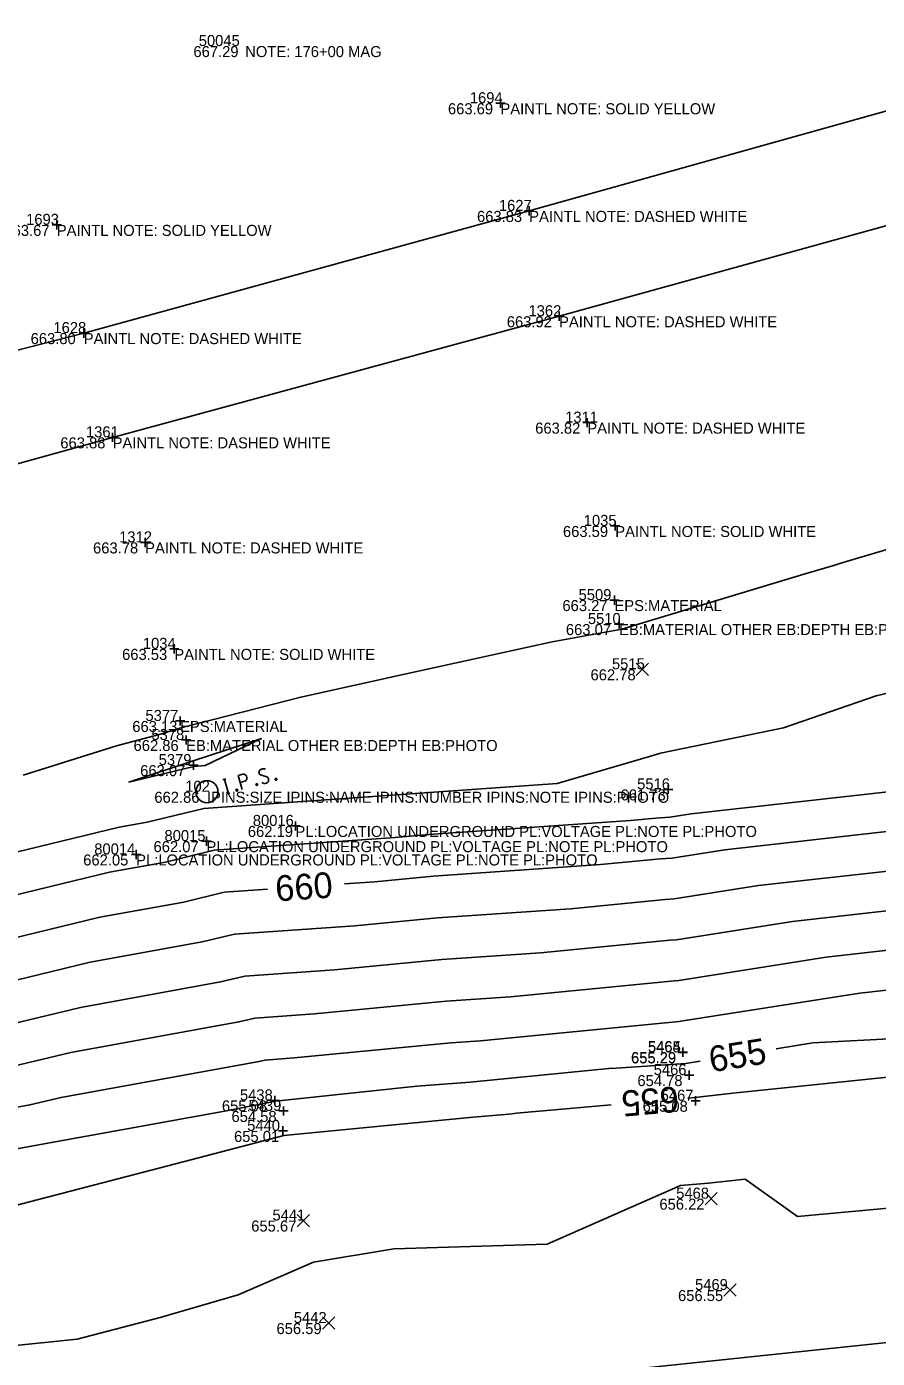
# Model space of a CAD drawing. Extents: x 2129350 to 2137777, y 657588 to 659885.
# Drawn here: x 2131248.9 to 2131341.5, y 658052.1 to 658197 of the extents above; entities that cross this region are included whole.
import ezdxf

# ---------------------------------------------------------------- set-up
doc = ezdxf.new("R2010")
doc.units = 0
for name, color, linetype in [('DT_X_Contour_Major', 7, 'Continuous'), ('DT_X_Contour_Minor', 7, 'Continuous'), ('DT_X_TIN_Hull', 7, 'Continuous'), ('PV_X_COP', 7, 'Continuous'), ('SV_P_Mon_Cells_Set', 7, 'Continuous'), ('SV_X_Random_Point', 7, 'Continuous'), ('SV_X_Shot_Marker', 7, 'Continuous'), ('SV_X_Text_Comment', 7, 'Continuous'), ('SV_X_Text_Elevation', 7, 'Continuous'), ('SV_X_Text_Name', 7, 'Continuous')]:
    doc.layers.add(name, color=color, linetype=linetype)

msp = doc.modelspace()

# ---------------------------------------------------------------- linework, layer by layer
at = {"layer": 'DT_X_Contour_Major'}
for points in [[(2131283.48, 658103.74), (2131286.79, 658103.97), (2131293.14, 658104.59), (2131311.33, 658105.83), (2131317.85, 658106.46), (2131319.11, 658106.55), (2131324.87, 658107.46), (2131343.41, 658109.53), (2131348.89, 658110.41), (2131368.36, 658112.55), (2131369, 658112.62), (2131374.24, 658112.68), (2131382.9, 658113.96)], [(2131177.44, 658082.19), (2131181.35, 658083.24), (2131189.77, 658084.67), (2131205.64, 658088.92), (2131214.08, 658090.36), (2131214.64, 658090.5), (2131216.96, 658090.93), (2131232.76, 658094.78), (2131241.48, 658096.37), (2131256.88, 658100.11), (2131266.02, 658101.76), (2131270.41, 658102.83), (2131275.1, 658103.16)], [(2131320.85, 658080.44), (2131321.59, 658080.51), (2131325.73, 658080.96), (2131346.43, 658083.11), (2131351.77, 658084.06), (2131364.73, 658085.44), (2131361.47, 658085.86), (2131370.64, 658086.29), (2131369.65, 658088.06), (2131365.68, 658087.51), (2131366.1, 658087.68), (2131363.96, 658089.72), (2131353.19, 658087.03), (2131344.12, 658086.95), (2131334.43, 658086.45), (2131330.45, 658085.8)], [(2131322.16, 658084.45), (2131320.63, 658084.2), (2131312.49, 658083.66), (2131312.59, 658083.71), (2131297.16, 658082.16), (2131291.36, 658081.75), (2131275.98, 658080.1), (2131275.43, 658079.98), (2131270.66, 658079.06), (2131251.61, 658075.61), (2131251.21, 658075.52), (2131227.36, 658071.17), (2131226.44, 658070.95), (2131223.48, 658070.4)], [(2131214.72, 658060.21), (2131217.4, 658060.97), (2131217.94, 658061.08), (2131220.42, 658061.81), (2131243.38, 658067.78), (2131244.41, 658067.99), (2131244.86, 658068.04), (2131268.59, 658074.2), (2131269.26, 658074.39), (2131276.9, 658076.38), (2131297.48, 658078.38), (2131301.36, 658078.7), (2131301.73, 658078.74), (2131302.21, 658078.8), (2131312.48, 658079.71)]]:
    msp.add_lwpolyline(points, dxfattribs=at)
at = {"layer": 'DT_X_Contour_Minor'}
for points in [[(2131239.54, 658100.54), (2131257.93, 658105.01), (2131264.03, 658106.11), (2131269.3, 658107.39), (2131288.98, 658108.77), (2131292.66, 658109.12), (2131314.59, 658110.62), (2131317.34, 658110.89), (2131318.86, 658110.98), (2131321.2, 658111.35), (2131343.57, 658113.86), (2131345.15, 658114.11), (2131368.56, 658116.69), (2131369.33, 658116.77), (2131369.87, 658116.78), (2131376.96, 658117.83), (2131388.55, 658121.44), (2131391.53, 658122.37), (2131393.41, 658123.09), (2131403.2, 658127.41), (2131414.72, 658131.62), (2131437.52, 658135.48), (2131470.02, 658140.04), (2131508.03, 658144.39)], [(2131356.08, 658144.15), (2131337.47, 658138.62), (2131336.83, 658138.42), (2131333.72, 658137.51), (2131313.64, 658131.44), (2131306.09, 658130.05), (2131290.18, 658126.57), (2131278.72, 658124.06), (2131265.82, 658120.76), (2131263.31, 658119.98), (2131258.69, 658118.74), (2131248.54, 658115.55)], [(2131366.38, 658130.13), (2131341.33, 658124.2), (2131331.23, 658120.73), (2131317.85, 658117.94), (2131316.67, 658117.59), (2131306.61, 658114.64), (2131292.19, 658113.66), (2131291.17, 658113.56), (2131268.2, 658111.95), (2131262.03, 658110.46), (2131258.98, 658109.91), (2131237.59, 658104.71)], [(2131486.11, 658105.49), (2131476, 658104.44), (2131465.88, 658103.38), (2131458.08, 658120.43), (2131414.85, 658113.97), (2131402.73, 658112.18), (2131394.39, 658110.92), (2131378.61, 658108.58), (2131368.67, 658108.47), (2131368.16, 658108.41), (2131352.63, 658106.71), (2131343.25, 658105.2), (2131328.54, 658103.56), (2131319.35, 658102.11), (2131318.36, 658102.04), (2131308.07, 658101.04), (2131293.61, 658100.06), (2131284.6, 658099.18), (2131271.52, 658098.27), (2131268.01, 658097.42), (2131255.82, 658095.21), (2131243.43, 658092.2)], [(2131267.09, 658116.51), (2131268.33, 658116.6), (2131274.44, 658119.57), (2131266.93, 658117.08), (2131260.04, 658114.81), (2131267.09, 658116.51)], [(2131494.97, 658088.12), (2131477.46, 658086.3), (2131459.97, 658084.47), (2131446.46, 658113.96), (2131416.1, 658109.43), (2131407.59, 658108.17), (2131394.44, 658106.18), (2131382.98, 658104.49), (2131368.34, 658104.32), (2131367.96, 658104.28), (2131356.37, 658103), (2131343.09, 658100.88), (2131332.21, 658099.66), (2131319.6, 658097.67), (2131318.87, 658097.62), (2131304.81, 658096.25), (2131294.09, 658095.52), (2131282.41, 658094.39), (2131272.63, 658093.7), (2131270.01, 658093.07), (2131254.77, 658090.31), (2131245.37, 658088.03)], [(2131415.17, 658061.51), (2131429.2, 658063), (2131454.01, 658065.65), (2131434.85, 658107.49), (2131417.36, 658104.88), (2131412.45, 658104.15), (2131394.5, 658101.45), (2131387.35, 658100.39), (2131368.02, 658100.17), (2131367.76, 658100.14), (2131360.12, 658099.3), (2131342.93, 658096.55), (2131335.88, 658095.76), (2131319.84, 658093.23), (2131319.38, 658093.2), (2131301.55, 658091.46), (2131294.56, 658090.99), (2131280.22, 658089.6), (2131273.74, 658089.14), (2131272, 658088.72), (2131253.72, 658085.41), (2131247.32, 658083.86)], [(2131342.76, 658092.22), (2131339.55, 658091.86), (2131320.09, 658088.79), (2131319.89, 658088.78), (2131298.29, 658086.67), (2131295.04, 658086.45), (2131278.02, 658084.8), (2131274.85, 658084.58), (2131273.99, 658084.37), (2131252.66, 658080.51), (2131249.26, 658079.69), (2131228.44, 658075.89)], [(2131239.21, 658052.66), (2131254.4, 658054.22), (2131263.43, 658056.57), (2131271.91, 658059.03), (2131280.12, 658062.6), (2131288.86, 658064.05), (2131305.55, 658064.54), (2131320.02, 658070.92), (2131323.1, 658071.2), (2131327.08, 658071.61), (2131332.75, 658067.56), (2131350.49, 658069.2)]]:
    msp.add_lwpolyline(points, dxfattribs=at)
at = {"layer": 'DT_X_TIN_Hull'}
msp.add_lwpolyline([(2130731.78, 657936.94), (2130795.64, 657946.55), (2130887.46, 657955.05), (2130936.35, 657966.73), (2131016.83, 657992.73), (2131041.15, 657998.5), (2131065.47, 658004.28), (2131089.79, 658010.05), (2131114.12, 658015.82), (2131138.44, 658021.6), (2131162.76, 658027.37), (2131187.08, 658033.14), (2131284.79, 658048.33), (2131309.37, 658050.37), (2131329.76, 658052.52), (2131354.62, 658055.14), (2131379.48, 658057.75), (2131404.34, 658060.37), (2131429.2, 658062.98), (2131454.06, 658065.6), (2131478.92, 658068.21), (2131503.79, 658070.83)], dxfattribs=at)
at = {"layer": 'PV_X_COP'}
for points in [[(2131496.4, 658230.41), (2131448.12, 658216.93), (2131400.03, 658203.66), (2131351.69, 658190.41), (2131303.58, 658176.94), (2131255.12, 658163.65), (2131207.02, 658151.3), (2131158.89, 658137.58), (2131110.73, 658123.99), (2131062.69, 658110.91), (2131014.52, 658097.43), (2130965.87, 658084.46), (2130917.87, 658070.89), (2130869.49, 658057.9), (2130821.45, 658044.54), (2130773.41, 658031.03), (2130725.14, 658018.16)], [(2130728.05, 658006.58), (2130776.44, 658019.66), (2130824.89, 658032.96), (2130872.98, 658046.17), (2130921.13, 658059.48), (2130969.16, 658072.87), (2131017.47, 658085.93), (2131065.38, 658099.66), (2131114.1, 658112.57), (2131161.99, 658125.25), (2131210.4, 658139.07), (2131258.26, 658152.31), (2131306.83, 658165.48), (2131354.96, 658178.81), (2131403.29, 658192.13), (2131451.49, 658205.21), (2131499.77, 658218.79)]]:
    msp.add_lwpolyline(points, dxfattribs=at)
at = {"layer": 'SV_P_Mon_Cells_Set'}
for points in [[(2131274.86, 658116.22), (2131274.84, 658116.24), (2131274.8, 658116.25), (2131274.69, 658116.26), (2131274.57, 658116.25), (2131274.48, 658116.23), (2131274.45, 658116.22), (2131274.32, 658116.15), (2131274.23, 658116.04), (2131274.18, 658115.92), (2131274.19, 658115.82), (2131274.21, 658115.75), (2131274.25, 658115.66), (2131274.36, 658115.6), (2131275.05, 658115.39), (2131275.11, 658115.36), (2131275.15, 658115.32), (2131275.19, 658115.25), (2131275.21, 658115.18), (2131275.22, 658115.1), (2131275.22, 658115.05), (2131275.22, 658114.98), (2131275.21, 658114.93), (2131275.2, 658114.89), (2131275.18, 658114.84), (2131275.15, 658114.81), (2131275.11, 658114.77), (2131275.09, 658114.75), (2131274.99, 658114.71), (2131274.85, 658114.67), (2131274.74, 658114.67), (2131274.58, 658114.72), (2131274.48, 658114.76)], [(2131270.25, 658115.07), (2131270.59, 658115.16)], [(2131270.85, 658113.57), (2131270.42, 658115.11)], [(2131272.36, 658113.99), (2131271.93, 658115.53), (2131272.44, 658115.67), (2131272.5, 658115.67), (2131272.58, 658115.67), (2131272.62, 658115.65), (2131272.66, 658115.64), (2131272.72, 658115.59), (2131272.77, 658115.53), (2131272.81, 658115.44), (2131272.85, 658115.3), (2131272.86, 658115.25), (2131272.86, 658115.17), (2131272.84, 658115.07), (2131272.8, 658115.02), (2131272.78, 658114.99), (2131272.73, 658114.95), (2131272.65, 658114.92), (2131272.14, 658114.77)], [(2131273.89, 658114.63), (2131273.94, 658114.64), (2131273.98, 658114.63), (2131274.02, 658114.59), (2131274.04, 658114.53), (2131274.02, 658114.47), (2131274, 658114.44), (2131273.94, 658114.42), (2131273.9, 658114.44), (2131273.86, 658114.48), (2131273.84, 658114.54), (2131273.86, 658114.6), (2131273.89, 658114.63)], [(2131275.99, 658115.21), (2131276.04, 658115.22), (2131276.08, 658115.21), (2131276.13, 658115.17), (2131276.14, 658115.11), (2131276.12, 658115.05), (2131276.1, 658115.02), (2131276.05, 658115), (2131276.01, 658115.02), (2131275.96, 658115.06), (2131275.95, 658115.12), (2131275.96, 658115.17), (2131275.99, 658115.21)], [(2131270.68, 658113.52), (2131271.02, 658113.62)], [(2131271.72, 658114.03), (2131271.77, 658114.05), (2131271.81, 658114.03), (2131271.85, 658113.99), (2131271.87, 658113.93), (2131271.85, 658113.87), (2131271.83, 658113.84), (2131271.77, 658113.82), (2131271.74, 658113.84), (2131271.69, 658113.88), (2131271.67, 658113.94), (2131271.69, 658114), (2131271.72, 658114.03)]]:
    msp.add_lwpolyline(points, dxfattribs=at)
msp.add_circle((2131268.52, 658113.76), 1.2, dxfattribs=at)
at = {"layer": 'SV_X_Random_Point'}
for p, q in [((2131315.21, 658126.41), (2131316.55, 658127.74)), ((2131315.21, 658127.74), (2131316.55, 658126.41)), ((2131322.71, 658068.83), (2131324.04, 658070.17)), ((2131322.71, 658070.17), (2131324.04, 658068.83)), ((2131278.33, 658066.45), (2131279.67, 658067.79)), ((2131278.33, 658067.79), (2131279.67, 658066.45)), ((2131324.76, 658058.89), (2131326.09, 658060.23)), ((2131324.76, 658060.23), (2131326.09, 658058.89)), ((2131281.09, 658055.3), (2131282.42, 658056.63)), ((2131281.09, 658056.63), (2131282.42, 658055.3))]:
    msp.add_line(p, q, dxfattribs=at)
at = {"layer": 'SV_X_Shot_Marker'}
for p, q in [((2131299.95, 658188.65), (2131300.95, 658188.65)), ((2131300.45, 658189.15), (2131300.45, 658188.15)), ((2131300.45, 658188.65), (2131300.45, 658188.65)), ((2131303.08, 658176.94), (2131304.08, 658176.94)), ((2131303.58, 658177.44), (2131303.58, 658176.44)), ((2131303.58, 658176.94), (2131303.58, 658176.94)), ((2131251.69, 658175.42), (2131252.69, 658175.42)), ((2131252.19, 658175.92), (2131252.19, 658174.92)), ((2131252.19, 658175.42), (2131252.19, 658175.42)), ((2131306.33, 658165.48), (2131307.33, 658165.48)), ((2131306.83, 658165.98), (2131306.83, 658164.98)), ((2131306.83, 658165.48), (2131306.83, 658165.48)), ((2131255.12, 658164.15), (2131255.12, 658163.15)), ((2131254.62, 658163.65), (2131255.62, 658163.65)), ((2131255.12, 658163.65), (2131255.12, 658163.65)), ((2131309.4, 658153.91), (2131310.4, 658153.91)), ((2131309.9, 658154.41), (2131309.9, 658153.41)), ((2131309.9, 658153.91), (2131309.9, 658153.91)), ((2131257.76, 658152.31), (2131258.76, 658152.31)), ((2131258.26, 658152.81), (2131258.26, 658151.81)), ((2131258.26, 658152.31), (2131258.26, 658152.31)), ((2131312.44, 658142.67), (2131313.44, 658142.67)), ((2131312.94, 658143.17), (2131312.94, 658142.17)), ((2131312.94, 658142.67), (2131312.94, 658142.67)), ((2131261.3, 658140.88), (2131262.3, 658140.88)), ((2131261.8, 658141.38), (2131261.8, 658140.38)), ((2131261.8, 658140.88), (2131261.8, 658140.88)), ((2131312.85, 658135.1), (2131312.85, 658134.1)), ((2131312.35, 658134.6), (2131313.35, 658134.6)), ((2131312.85, 658134.6), (2131312.85, 658134.6)), ((2131312.86, 658132), (2131313.86, 658132)), ((2131313.36, 658132.5), (2131313.36, 658131.5)), ((2131313.36, 658132), (2131313.36, 658132)), ((2131264.47, 658129.3), (2131265.47, 658129.3)), ((2131264.97, 658129.8), (2131264.97, 658128.8)), ((2131264.97, 658129.3), (2131264.97, 658129.3)), ((2131265.6, 658121.96), (2131265.6, 658120.96)), ((2131265.1, 658121.46), (2131266.1, 658121.46)), ((2131265.6, 658121.46), (2131265.6, 658121.46)), ((2131265.76, 658119.39), (2131266.76, 658119.39)), ((2131266.26, 658119.89), (2131266.26, 658118.89)), ((2131266.26, 658119.39), (2131266.26, 658119.39)), ((2131266.55, 658116.66), (2131267.55, 658116.66)), ((2131267.05, 658117.16), (2131267.05, 658116.16)), ((2131267.05, 658116.66), (2131267.05, 658116.66)), ((2131318.69, 658114.52), (2131318.69, 658113.52)), ((2131318.19, 658114.02), (2131319.19, 658114.02)), ((2131318.69, 658114.02), (2131318.69, 658114.02)), ((2131278.15, 658110.54), (2131278.15, 658109.54)), ((2131268.47, 658108.89), (2131268.47, 658107.89)), ((2131277.65, 658110.04), (2131278.65, 658110.04)), ((2131278.15, 658110.04), (2131278.15, 658110.04)), ((2131260.82, 658107.44), (2131260.82, 658106.44)), ((2131267.97, 658108.39), (2131268.97, 658108.39)), ((2131268.47, 658108.39), (2131268.47, 658108.39)), ((2131260.32, 658106.94), (2131261.32, 658106.94)), ((2131260.82, 658106.94), (2131260.82, 658106.94)), ((2131320.28, 658085.95), (2131320.28, 658084.95)), ((2131320.29, 658085.91), (2131320.29, 658084.91)), ((2131319.78, 658085.45), (2131320.78, 658085.45)), ((2131319.79, 658085.41), (2131320.79, 658085.41)), ((2131320.28, 658085.45), (2131320.28, 658085.45)), ((2131320.29, 658085.41), (2131320.29, 658085.41)), ((2131320.49, 658082.94), (2131321.49, 658082.94)), ((2131320.99, 658083.44), (2131320.99, 658082.44)), ((2131320.99, 658082.94), (2131320.99, 658082.94)), ((2131275.42, 658080.19), (2131276.42, 658080.19)), ((2131275.92, 658080.69), (2131275.92, 658079.69)), ((2131275.92, 658080.19), (2131275.92, 658080.19)), ((2131321.18, 658080.15), (2131322.18, 658080.15)), ((2131321.68, 658080.65), (2131321.68, 658079.65)), ((2131321.68, 658080.15), (2131321.68, 658080.15)), ((2131276.35, 658079.04), (2131277.35, 658079.04)), ((2131276.85, 658079.54), (2131276.85, 658078.54)), ((2131276.85, 658079.04), (2131276.85, 658079.04)), ((2131276.29, 658076.87), (2131277.29, 658076.87)), ((2131276.79, 658077.37), (2131276.79, 658076.37)), ((2131276.79, 658076.87), (2131276.79, 658076.87))]:
    msp.add_line(p, q, dxfattribs=at)

# ---------------------------------------------------------------- texts
at = {"layer": 'DT_X_Contour_Major'}
for s, rotation, p in [('660', 4.0066, (2131276.05, 658101.82)), ('655', 9.2533, (2131323.37, 658083.23)), ('655', 185.0364, (2131319.74, 658081.75))]:
    msp.add_text(s, height=2.8, rotation=rotation, dxfattribs=at).set_placement(p)
at = {"layer": 'SV_X_Text_Comment'}
for s, p in [('NOTE: 176+00 MAG', (2131272.68, 658193.67)), ('PAINTL NOTE: SOLID YELLOW', (2131300.45, 658187.45)), ('PAINTL NOTE: DASHED WHITE', (2131303.58, 658175.74)), ('PAINTL NOTE: SOLID YELLOW', (2131252.19, 658174.22)), ('PAINTL NOTE: DASHED WHITE', (2131306.83, 658164.28)), ('PAINTL NOTE: DASHED WHITE', (2131255.12, 658162.45)), ('PAINTL NOTE: DASHED WHITE', (2131309.9, 658152.71)), ('PAINTL NOTE: DASHED WHITE', (2131258.26, 658151.11)), ('PAINTL NOTE: SOLID WHITE', (2131312.94, 658141.47)), ('PAINTL NOTE: DASHED WHITE', (2131261.8, 658139.68)), ('EPS:MATERIAL', (2131312.85, 658133.41)), ('EB:MATERIAL OTHER EB:DEPTH EB:PHOTO', (2131313.36, 658130.8)), ('PAINTL NOTE: SOLID WHITE', (2131264.97, 658128.1)), ('EPS:MATERIAL', (2131265.6, 658120.26)), ('EB:MATERIAL OTHER EB:DEPTH EB:PHOTO', (2131266.26, 658118.19)), ('IPINS:SIZE IPINS:NAME IPINS:NUMBER IPINS:NOTE IPINS:PHOTO', (2131268.52, 658112.56)), ('PL:LOCATION UNDERGROUND PL:VOLTAGE PL:NOTE PL:PHOTO', (2131278.15, 658108.84)), ('PL:LOCATION UNDERGROUND PL:VOLTAGE PL:NOTE PL:PHOTO', (2131268.47, 658107.19)), ('PL:LOCATION UNDERGROUND PL:VOLTAGE PL:NOTE PL:PHOTO', (2131260.82, 658105.74))]:
    msp.add_text(s, height=1.2, dxfattribs=at).set_placement(p)
at = {"layer": 'SV_X_Text_Elevation'}
for s, p in [('667.29', (2131267.05, 658193.67)), ('663.69', (2131294.74, 658187.45)), ('663.83', (2131297.9, 658175.74)), ('663.67', (2131246.49, 658174.22)), ('663.92', (2131301.14, 658164.28)), ('663.80', (2131249.34, 658162.45)), ('663.82', (2131304.23, 658152.71)), ('663.88', (2131252.57, 658151.11)), ('663.59', (2131307.25, 658141.47)), ('663.78', (2131256.13, 658139.68)), ('663.27', (2131307.19, 658133.41)), ('663.07', (2131307.57, 658130.8)), ('663.53', (2131259.29, 658128.1)), ('662.78', (2131310.25, 658125.88)), ('663.13', (2131260.4, 658120.26)), ('662.86', (2131260.54, 658118.19)), ('663.07', (2131261.26, 658115.46)), ('662.86', (2131262.8, 658112.56)), ('661.73', (2131313.52, 658112.82)), ('662.19', (2131272.97, 658108.84)), ('662.07', (2131262.71, 658107.19)), ('662.05', (2131255.06, 658105.74)), ('655.29', (2131314.65, 658084.25)), ('655.29', (2131314.66, 658084.21)), ('654.78', (2131315.35, 658081.74)), ('655.08', (2131270.15, 658078.99)), ('655.08', (2131315.92, 658078.95)), ('654.58', (2131271.19, 658077.84)), ('655.01', (2131271.47, 658075.67)), ('656.22', (2131317.74, 658068.3)), ('655.67', (2131273.34, 658065.92)), ('656.55', (2131319.77, 658058.36)), ('656.59', (2131276.09, 658054.77))]:
    msp.add_text(s, height=1.2, dxfattribs=at).set_placement(p)
at = {"layer": 'SV_X_Text_Name'}
for s, p in [('50045', (2131267.63, 658194.87)), ('1694', (2131297.12, 658188.65)), ('1627', (2131300.28, 658176.94)), ('1693', (2131248.85, 658175.42)), ('1362', (2131303.5, 658165.48)), ('1628', (2131251.82, 658163.65)), ('1311', (2131307.49, 658153.91)), ('1361', (2131255.36, 658152.31)), ('1035', (2131309.51, 658142.67)), ('1312', (2131258.97, 658140.88)), ('5509', (2131308.95, 658134.6)), ('5510', (2131309.96, 658132)), ('1034', (2131261.55, 658129.3)), ('5515', (2131312.58, 658127.08)), ('5377', (2131261.83, 658121.46)), ('5378', (2131262.48, 658119.39)), ('5379', (2131263.27, 658116.66)), ('102', (2131266.16, 658113.76)), ('5516', (2131315.32, 658114.02)), ('80016', (2131273.51, 658110.04)), ('80015', (2131263.9, 658108.39)), ('80014', (2131256.26, 658106.94)), ('5464', (2131316.49, 658085.45)), ('5465', (2131316.5, 658085.41)), ('5466', (2131317.12, 658082.94)), ('5438', (2131272.11, 658080.19)), ('5467', (2131317.88, 658080.15)), ('5439', (2131273.04, 658079.04)), ('5440', (2131272.9, 658076.87)), ('5468', (2131319.57, 658069.5)), ('5441', (2131275.65, 658067.12)), ('5469', (2131321.62, 658059.56)), ('5442', (2131277.97, 658055.97))]:
    msp.add_text(s, height=1.2, dxfattribs=at).set_placement(p)

doc.saveas('drawing.dxf')
